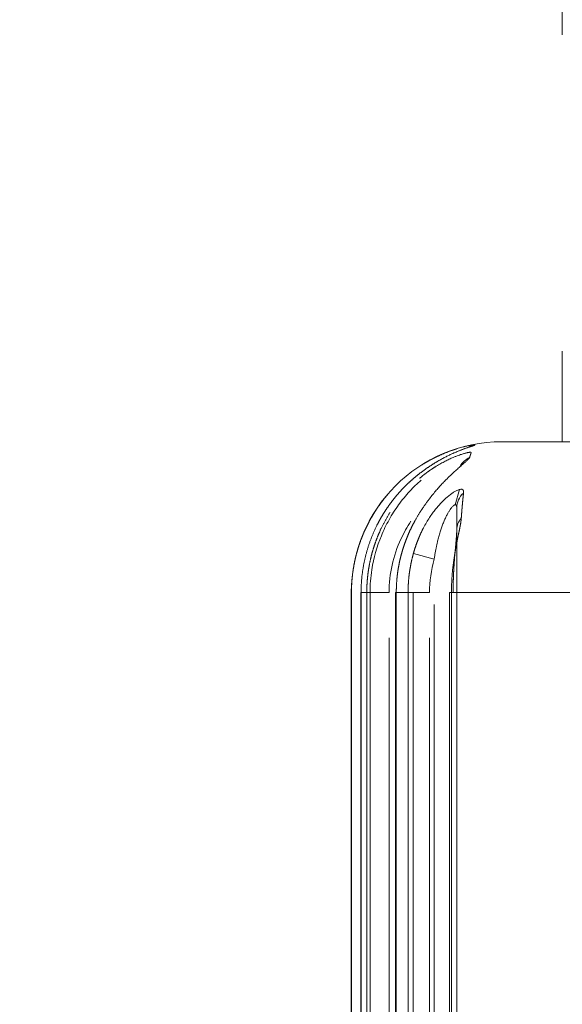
# Model space of a CAD drawing. Header units: millimetres. Extents: x 25069 to 61396, y 8621 to 21558.
# Tile 569 of 656: x 57181 to 57217, y 16050 to 16116. Entities that reach past the tile are written whole.
import ezdxf

# ---------------------------------------------------------------- set-up
doc = ezdxf.new("R2010")
doc.units = ezdxf.units.MM
doc.layers.add('10', color=7, linetype='Continuous')
doc.layers.add('dim', color=84, linetype='Continuous', lineweight=9)
doc.dimstyles.get("Standard").update_dxf_attribs({"dimtxt": 15, "dimasz": 5, "dimexe": 8, "dimexo": 5, "dimgap": 3, "dimtad": 0, "dimzin": 0, "dimdsep": 46, "dimtxsty": 'Standard', "dimblk": 'CLOSEDBLANK', "dimcen": 2, "dimclrd": 4, "dimclre": 3, "dimadec": 0, "dimazin": 0, "dimtfac": 1, "dimtofl": 0, "dimtmove": 0, "dimatfit": 3, "dimldrblk": 'CLOSEDBLANK', "dimfxl": 0, "dimtolj": 1, "dimtzin": 0, "dimarcsym": 0})

# ---------------------------------------------------------------- blocks, each defined once
blk = doc.blocks.new('_ClosedBlank')
at = {"color": 0, "linetype": 'ByBlock', "lineweight": -2}
for p, q in [((-1, 0.1667), (0, 0)), ((-1, 0.1667), (-1, -0.1667)), ((0, 0), (-1, -0.1667))]:
    blk.add_line(p, q, dxfattribs=at)
blk = doc.blocks.new('*D44')
at = {"layer": 'Defpoints', "color": 0, "lineweight": 18}
for p in [(57010.725, 16204.628), (57223.11, 16204.628), (57304.544, 16027.128)]:
    blk.add_point(p, dxfattribs=at)
at = {"layer": 'dim', "color": 3, "lineweight": -2}
for p, q in [((57203.11, 16204.628), (56990.725, 16204.628)), ((57284.544, 16027.128), (56990.725, 16027.128))]:
    blk.add_line(p, q, dxfattribs=at)
at = {"layer": 'dim', "color": 4, "lineweight": -3}
for p, q in [((57010.725, 16194.628), (57010.725, 16037.128)), ((57010.725, 16027.128), (57010.725, 16017.128))]:
    blk.add_line(p, q, dxfattribs=at)
at = {"layer": 'dim', "color": 4, "lineweight": -3, "xscale": 10, "yscale": 10, "zscale": 10}
for p, rotation in [((57010.725, 16204.628), 90), ((57010.725, 16027.128), 270)]:
    blk.add_blockref('_ClosedBlank', p, dxfattribs=dict(at, rotation=rotation))
at = {"layer": 'dim', "color": 0, "lineweight": 18, "insert": (57010.725, 15762.128), "char_height": 100, "attachment_point": 5, "rotation": 90}
blk.add_mtext('\\A1;177.50', dxfattribs=at)

msp = doc.modelspace()

# ---------------------------------------------------------------- linework, layer by layer
at = {"layer": '10', "color": 7, "linetype": 'Continuous', "lineweight": 20}
for p, q in [((57216.55, 16138.128), (57216.55, 16114.628)), ((57216.55, 16093.628), (57216.55, 16087.626)), ((57243.05, 16087.628), (57212.55, 16087.628)), ((57209.726, 16084.455), (57209.44, 16083.444)), ((57209.55, 15982.403), (57209.55, 16083.237)), ((57206.674, 16080.218), (57208.05, 16079.83)), ((57202.55, 16077.628), (57202.55, 15984.275)), ((57202.561, 16077.628), (57202.55, 16077.628)), ((57202.561, 15987.276), (57202.561, 16077.628)), ((57203.187, 16077.628), (57203.2, 16077.628)), ((57203.187, 16077.628), (57203.187, 15983.706)), ((57203.2, 16077.628), (57203.2, 15987.104)), ((57203.578, 16077.628), (57203.2, 16077.628)), ((57203.578, 15987.003), (57203.578, 16077.628)), ((57203.578, 16077.628), (57205.058, 16077.628)), ((57203.796, 16077.628), (57203.796, 15983.945)), ((57205.478, 16077.628), (57205.537, 16077.628)), ((57205.478, 16077.628), (57205.478, 15983.092)), ((57205.537, 16077.628), (57205.537, 15986.479)), ((57206.319, 16077.628), (57205.537, 16077.628)), ((57206.319, 15986.269), (57206.319, 16077.628)), ((57206.319, 16077.628), (57207.745, 16077.628)), ((57206.665, 16077.628), (57206.665, 15983.176)), ((57209.066, 16077.628), (57209.197, 16077.628)), ((57209.066, 16077.628), (57209.066, 15982.468)), ((57237.637, 16077.628), (57209.197, 16077.628)), ((57209.197, 16077.628), (57209.197, 15985.499)), ((57208.05, 15985.805), (57208.05, 16076.829)), ((57205.058, 16074.626), (57205.058, 15986.608)), ((57207.745, 16074.627), (57207.745, 15985.887))]:
    msp.add_line(p, q, dxfattribs=at)
msp.add_arc((57212.55, 16077.628), 10, 90, 180, dxfattribs=at)
for centre, ratio, start_param, end_param in [((57211.05, 16085.969), 0.999925, 1.763697, 2.150606), ((57211.05, 16085.242), 0.992237, 2.015415, 2.599936), ((57211.05, 16083.232), 0.925036, 2.348165, 3.141593), ((57211.05, 16081.804), 0.821488, 2.500393, 3.141593)]:
    msp.add_ellipse(centre, major_axis=(1.5, 0), ratio=ratio, start_param=start_param, end_param=end_param, dxfattribs=at)
for points, knots in [([(57207.254, 16086.103), (57207.265, 16086.11), (57207.285, 16086.122), (57207.315, 16086.141), (57207.345, 16086.159), (57207.375, 16086.178), (57207.405, 16086.196), (57207.435, 16086.214), (57207.465, 16086.232), (57207.495, 16086.249), (57207.525, 16086.267), (57207.555, 16086.284), (57207.585, 16086.301), (57207.614, 16086.318), (57207.644, 16086.335), (57207.674, 16086.352), (57207.704, 16086.368), (57207.733, 16086.385), (57207.763, 16086.401), (57207.792, 16086.417), (57207.822, 16086.433), (57207.851, 16086.448), (57207.881, 16086.464), (57207.91, 16086.48), (57207.939, 16086.495), (57207.969, 16086.51), (57207.998, 16086.525), (57208.027, 16086.54), (57208.056, 16086.554), (57208.085, 16086.569), (57208.114, 16086.583), (57208.143, 16086.598), (57208.172, 16086.612), (57208.201, 16086.626), (57208.229, 16086.64), (57208.258, 16086.653), (57208.287, 16086.667), (57208.315, 16086.68), (57208.344, 16086.693), (57208.372, 16086.707), (57208.401, 16086.72), (57208.522, 16086.775), (57208.733, 16086.865), (57209.026, 16086.98), (57209.304, 16087.079), (57209.541, 16087.156), (57209.738, 16087.215), (57209.901, 16087.26), (57210.079, 16087.307), (57210.264, 16087.351), (57210.412, 16087.383), (57210.513, 16087.403), (57210.581, 16087.416), (57210.638, 16087.426), (57210.673, 16087.432), (57210.694, 16087.435), (57210.705, 16087.437), (57210.715, 16087.438), (57210.723, 16087.439), (57210.731, 16087.44), (57210.739, 16087.441), (57210.745, 16087.442), (57210.75, 16087.442), (57210.754, 16087.443), (57210.758, 16087.443), (57210.761, 16087.443), (57210.762, 16087.443), (57210.763, 16087.442), (57210.763, 16087.442), (57210.763, 16087.442)], [0, 0, 0, 0, 0.006609, 0.013196, 0.019763, 0.026309, 0.032834, 0.039339, 0.045825, 0.05229, 0.058737, 0.065164, 0.071572, 0.077962, 0.084333, 0.090687, 0.097023, 0.103341, 0.109642, 0.115926, 0.122193, 0.128445, 0.13468, 0.140899, 0.147103, 0.153292, 0.159465, 0.165625, 0.17177, 0.177901, 0.184018, 0.190122, 0.196212, 0.20229, 0.208356, 0.214409, 0.22045, 0.22648, 0.232499, 0.238506, 0.244503, 0.25049, 0.315492, 0.378506, 0.44001, 0.500509, 0.542763, 0.58433, 0.625425, 0.688291, 0.750082, 0.78172, 0.813043, 0.844191, 0.875309, 0.884281, 0.893228, 0.902154, 0.911063, 0.919959, 0.928844, 0.937723, 0.946599, 0.955476, 0.964358, 0.973247, 0.982148, 0.991065, 1, 1, 1, 1]), ([(57210.153, 16087.194), (57210.149, 16087.193), (57210.109, 16087.182), (57209.976, 16087.136), (57209.699, 16087.029), (57209.473, 16086.931), (57209.358, 16086.879)], [0, 0, 0, 0, 0.034394, 0.343257, 0.69383, 1, 1, 1, 1]), ([(57210.728, 16087.392), (57210.728, 16087.392), (57210.728, 16087.392), (57210.727, 16087.391), (57210.726, 16087.39), (57210.725, 16087.389), (57210.723, 16087.388), (57210.722, 16087.388), (57210.72, 16087.387), (57210.718, 16087.386), (57210.716, 16087.384), (57210.713, 16087.383), (57210.71, 16087.382), (57210.707, 16087.381), (57210.704, 16087.38), (57210.701, 16087.378), (57210.697, 16087.377), (57210.693, 16087.375), (57210.689, 16087.374), (57210.685, 16087.372), (57210.68, 16087.371), (57210.675, 16087.369), (57210.67, 16087.367), (57210.665, 16087.365), (57210.659, 16087.364), (57210.654, 16087.362), (57210.648, 16087.36), (57210.642, 16087.358), (57210.635, 16087.356), (57210.629, 16087.353), (57210.608, 16087.347), (57210.57, 16087.334), (57210.506, 16087.314), (57210.432, 16087.29), (57210.322, 16087.254), (57210.166, 16087.201), (57209.952, 16087.124), (57209.708, 16087.029), (57209.507, 16086.946), (57209.39, 16086.894), (57209.365, 16086.884)], [0, 0, 0, 0, 0.00836, 0.016715, 0.025065, 0.03341, 0.041752, 0.050092, 0.05843, 0.066767, 0.075105, 0.083443, 0.091783, 0.100126, 0.108473, 0.116823, 0.125179, 0.133541, 0.141909, 0.150286, 0.158671, 0.167065, 0.175469, 0.183884, 0.192312, 0.200751, 0.209205, 0.217672, 0.226155, 0.234653, 0.243168, 0.302854, 0.362805, 0.423284, 0.484547, 0.601724, 0.720314, 0.841783, 0.967495, 1, 1, 1, 1]), ([(57210.405, 16086.585), (57210.405, 16086.584), (57210.404, 16086.582), (57210.403, 16086.578), (57210.401, 16086.574), (57210.4, 16086.57), (57210.398, 16086.566), (57210.396, 16086.562), (57210.393, 16086.558), (57210.391, 16086.554), (57210.388, 16086.549), (57210.385, 16086.544), (57210.381, 16086.54), (57210.378, 16086.535), (57210.374, 16086.53), (57210.37, 16086.525), (57210.366, 16086.52), (57210.362, 16086.514), (57210.357, 16086.509), (57210.353, 16086.503), (57210.348, 16086.498), (57210.343, 16086.492), (57210.337, 16086.486), (57210.332, 16086.48), (57210.326, 16086.474), (57210.32, 16086.467), (57210.314, 16086.461), (57210.307, 16086.454), (57210.301, 16086.448), (57210.294, 16086.441), (57210.287, 16086.434), (57210.279, 16086.427), (57210.272, 16086.419), (57210.264, 16086.412), (57210.256, 16086.405), (57210.248, 16086.397), (57210.22, 16086.37), (57210.167, 16086.322), (57210.079, 16086.245), (57209.979, 16086.159), (57209.839, 16086.038), (57209.648, 16085.872), (57209.398, 16085.649), (57209.122, 16085.391), (57208.86, 16085.134), (57208.62, 16084.885), (57208.406, 16084.653), (57208.186, 16084.402), (57207.959, 16084.131), (57207.767, 16083.887), (57207.61, 16083.676), (57207.486, 16083.505), (57207.361, 16083.327), (57207.264, 16083.182), (57207.193, 16083.074), (57207.149, 16083.006), (57207.105, 16082.936), (57207.06, 16082.865), (57207.014, 16082.791), (57206.969, 16082.716), (57206.923, 16082.639), (57206.877, 16082.561), (57206.831, 16082.481), (57206.8, 16082.427), (57206.785, 16082.399)], [0, 0, 0, 0, 0.003538, 0.007075, 0.010612, 0.014149, 0.017687, 0.021225, 0.024766, 0.028307, 0.031851, 0.035397, 0.038947, 0.042499, 0.046055, 0.049615, 0.053179, 0.056748, 0.060322, 0.063901, 0.067486, 0.071078, 0.074676, 0.07828, 0.081892, 0.085512, 0.089139, 0.092775, 0.096419, 0.100072, 0.103734, 0.107406, 0.111088, 0.114781, 0.118484, 0.122197, 0.125922, 0.156551, 0.187622, 0.2193, 0.251739, 0.310231, 0.370971, 0.434587, 0.501633, 0.547564, 0.595412, 0.645285, 0.697284, 0.751497, 0.781124, 0.811636, 0.843044, 0.875354, 0.886801, 0.898473, 0.910371, 0.922495, 0.934845, 0.947422, 0.960225, 0.973256, 0.986514, 1, 1, 1, 1]), ([(57207.085, 16085.203), (57207.095, 16085.211), (57207.113, 16085.227), (57207.142, 16085.25), (57207.17, 16085.274), (57207.198, 16085.297), (57207.226, 16085.32), (57207.254, 16085.343), (57207.282, 16085.365), (57207.31, 16085.388), (57207.338, 16085.41), (57207.366, 16085.432), (57207.394, 16085.454), (57207.422, 16085.475), (57207.45, 16085.497), (57207.478, 16085.518), (57207.505, 16085.539), (57207.533, 16085.56), (57207.561, 16085.581), (57207.589, 16085.601), (57207.617, 16085.621), (57207.644, 16085.641), (57207.672, 16085.661), (57207.7, 16085.681), (57207.727, 16085.7), (57207.755, 16085.72), (57207.782, 16085.739), (57207.81, 16085.758), (57207.837, 16085.776), (57207.865, 16085.795), (57207.892, 16085.813), (57207.92, 16085.832), (57207.947, 16085.85), (57207.974, 16085.868), (57208.001, 16085.885), (57208.028, 16085.903), (57208.056, 16085.92), (57208.083, 16085.937), (57208.11, 16085.954), (57208.136, 16085.971), (57208.163, 16085.988), (57208.281, 16086.06), (57208.488, 16086.181), (57208.778, 16086.335), (57209.054, 16086.469), (57209.29, 16086.574), (57209.49, 16086.656), (57209.654, 16086.718), (57209.796, 16086.769), (57209.917, 16086.808), (57210.019, 16086.84), (57210.112, 16086.867), (57210.197, 16086.889), (57210.273, 16086.906), (57210.339, 16086.919), (57210.394, 16086.927), (57210.427, 16086.93), (57210.447, 16086.93), (57210.457, 16086.93), (57210.465, 16086.929), (57210.473, 16086.928), (57210.48, 16086.927), (57210.486, 16086.925), (57210.491, 16086.923), (57210.496, 16086.921), (57210.499, 16086.918), (57210.501, 16086.914), (57210.503, 16086.911), (57210.503, 16086.907), (57210.503, 16086.902), (57210.502, 16086.899), (57210.501, 16086.897)], [0, 0, 0, 0, 0.00671, 0.013393, 0.020051, 0.026683, 0.03329, 0.039871, 0.046427, 0.052959, 0.059466, 0.065948, 0.072407, 0.078841, 0.085252, 0.09164, 0.098004, 0.104346, 0.110665, 0.116961, 0.123236, 0.129488, 0.135719, 0.141928, 0.148117, 0.154284, 0.160431, 0.166558, 0.172664, 0.178751, 0.184818, 0.190866, 0.196895, 0.202906, 0.208898, 0.214872, 0.220828, 0.226767, 0.232688, 0.238592, 0.24448, 0.250352, 0.316066, 0.379328, 0.440661, 0.500638, 0.542892, 0.584343, 0.625255, 0.656976, 0.688283, 0.719322, 0.750243, 0.781764, 0.813007, 0.844146, 0.875355, 0.884266, 0.893161, 0.902041, 0.910912, 0.919778, 0.928643, 0.93751, 0.946384, 0.955269, 0.964169, 0.973089, 0.982031, 0.991, 1, 1, 1, 1]), ([(57209.365, 16086.884), (57209.32, 16086.864), (57209.203, 16086.811), (57209.009, 16086.719), (57208.78, 16086.604), (57208.543, 16086.478), (57208.363, 16086.376), (57208.244, 16086.306), (57208.188, 16086.273), (57208.131, 16086.239), (57208.075, 16086.205), (57208.018, 16086.17), (57207.962, 16086.134), (57207.904, 16086.098), (57207.847, 16086.061), (57207.79, 16086.023), (57207.732, 16085.985), (57207.674, 16085.946), (57207.616, 16085.907), (57207.558, 16085.867), (57207.5, 16085.826), (57207.441, 16085.785), (57207.383, 16085.743), (57207.324, 16085.7), (57207.265, 16085.657), (57207.206, 16085.613), (57207.167, 16085.584), (57207.147, 16085.569)], [0, 0, 0, 0, 0.064703, 0.165804, 0.268957, 0.374593, 0.483122, 0.507734, 0.532452, 0.557281, 0.582223, 0.607284, 0.632467, 0.657777, 0.683216, 0.708789, 0.734501, 0.760353, 0.786351, 0.812498, 0.838798, 0.865254, 0.89187, 0.918649, 0.945594, 0.97271, 1, 1, 1, 1]), ([(57210.501, 16086.897), (57210.5, 16086.893), (57210.496, 16086.883), (57210.492, 16086.869), (57210.487, 16086.854), (57210.482, 16086.839), (57210.477, 16086.824), (57210.472, 16086.809), (57210.467, 16086.794), (57210.462, 16086.778), (57210.457, 16086.762), (57210.452, 16086.745), (57210.447, 16086.729), (57210.442, 16086.712), (57210.436, 16086.694), (57210.431, 16086.677), (57210.426, 16086.659), (57210.421, 16086.641), (57210.416, 16086.623), (57210.411, 16086.604), (57210.407, 16086.592), (57210.405, 16086.585)], [0, 0, 0, 0, 0.053369, 0.106654, 0.159855, 0.212973, 0.266008, 0.31896, 0.37183, 0.424619, 0.477325, 0.529951, 0.582496, 0.634961, 0.687346, 0.739651, 0.791878, 0.844025, 0.896095, 0.948086, 1, 1, 1, 1]), ([(57207.147, 16085.569), (57207.134, 16085.559), (57207.108, 16085.539), (57207.069, 16085.509), (57207.031, 16085.479), (57206.992, 16085.449), (57206.954, 16085.418), (57206.916, 16085.387), (57206.878, 16085.357), (57206.84, 16085.326), (57206.802, 16085.295), (57206.765, 16085.263), (57206.728, 16085.232), (57206.691, 16085.2), (57206.654, 16085.168), (57206.617, 16085.136), (57206.58, 16085.104), (57206.544, 16085.072), (57206.508, 16085.039), (57206.472, 16085.007), (57206.436, 16084.974), (57206.4, 16084.941), (57206.365, 16084.908), (57206.329, 16084.875), (57206.294, 16084.842), (57206.259, 16084.808), (57206.224, 16084.774), (57206.19, 16084.741), (57206.155, 16084.707), (57206.121, 16084.672), (57206.087, 16084.638), (57206.053, 16084.604), (57206.019, 16084.569), (57205.986, 16084.535), (57205.952, 16084.5), (57205.919, 16084.465), (57205.886, 16084.43), (57205.854, 16084.394), (57205.821, 16084.359), (57205.789, 16084.323), (57205.756, 16084.288), (57205.724, 16084.252), (57205.693, 16084.216), (57205.661, 16084.18), (57205.629, 16084.144), (57205.598, 16084.107), (57205.567, 16084.071), (57205.536, 16084.034), (57205.506, 16083.998), (57205.475, 16083.961), (57205.445, 16083.924), (57205.415, 16083.887), (57205.385, 16083.849), (57205.355, 16083.812), (57205.325, 16083.775), (57205.296, 16083.737), (57205.267, 16083.699), (57205.238, 16083.662), (57205.209, 16083.624), (57205.181, 16083.586), (57205.152, 16083.547), (57205.124, 16083.509), (57205.096, 16083.471), (57205.068, 16083.432), (57205.041, 16083.394), (57205.013, 16083.355), (57204.986, 16083.316), (57204.959, 16083.277), (57204.933, 16083.238), (57204.906, 16083.199), (57204.88, 16083.16), (57204.853, 16083.12), (57204.827, 16083.081), (57204.802, 16083.041), (57204.776, 16083.001), (57204.751, 16082.962), (57204.726, 16082.922), (57204.701, 16082.882), (57204.676, 16082.842), (57204.651, 16082.802), (57204.627, 16082.761), (57204.603, 16082.721), (57204.579, 16082.681), (57204.555, 16082.64), (57204.531, 16082.6), (57204.508, 16082.559), (57204.485, 16082.518), (57204.462, 16082.477), (57204.439, 16082.436), (57204.417, 16082.395), (57204.394, 16082.354), (57204.372, 16082.313), (57204.35, 16082.272), (57204.329, 16082.23), (57204.307, 16082.189), (57204.286, 16082.147), (57204.265, 16082.106), (57204.236, 16082.048), (57204.199, 16081.974), (57204.156, 16081.883), (57204.113, 16081.792), (57204.072, 16081.7), (57204.031, 16081.608), (57203.991, 16081.516), (57203.953, 16081.424), (57203.915, 16081.331), (57203.878, 16081.237), (57203.842, 16081.144), (57203.807, 16081.049), (57203.773, 16080.955), (57203.74, 16080.861), (57203.708, 16080.766), (57203.677, 16080.67), (57203.646, 16080.575), (57203.617, 16080.479), (57203.589, 16080.383), (57203.562, 16080.287), (57203.535, 16080.19), (57203.51, 16080.093), (57203.486, 16079.996), (57203.462, 16079.899), (57203.44, 16079.802), (57203.419, 16079.704), (57203.398, 16079.606), (57203.379, 16079.508), (57203.361, 16079.41), (57203.343, 16079.312), (57203.327, 16079.214), (57203.311, 16079.115), (57203.297, 16079.016), (57203.283, 16078.918), (57203.271, 16078.819), (57203.26, 16078.72), (57203.249, 16078.621), (57203.24, 16078.522), (57203.231, 16078.422), (57203.224, 16078.323), (57203.217, 16078.224), (57203.212, 16078.125), (57203.207, 16078.025), (57203.204, 16077.926), (57203.201, 16077.826), (57203.2, 16077.727), (57203.2, 16077.661), (57203.2, 16077.628)], [0, 0, 0, 0, 0.005337, 0.010672, 0.016003, 0.021332, 0.026658, 0.031981, 0.037302, 0.042619, 0.047934, 0.053246, 0.058555, 0.063861, 0.069165, 0.074465, 0.079763, 0.085058, 0.090351, 0.09564, 0.100927, 0.10621, 0.111491, 0.11677, 0.122045, 0.127318, 0.132588, 0.137855, 0.143119, 0.14838, 0.153639, 0.158895, 0.164148, 0.169398, 0.174645, 0.17989, 0.185132, 0.190371, 0.195607, 0.200841, 0.206071, 0.211299, 0.216524, 0.221746, 0.226966, 0.232183, 0.237397, 0.242608, 0.247816, 0.253022, 0.258224, 0.263424, 0.268622, 0.273816, 0.279008, 0.284197, 0.289383, 0.294566, 0.299746, 0.304924, 0.310099, 0.315271, 0.320441, 0.325607, 0.330771, 0.335932, 0.341091, 0.346246, 0.351399, 0.356549, 0.361696, 0.366841, 0.371983, 0.377121, 0.382258, 0.387391, 0.392522, 0.39765, 0.402775, 0.407897, 0.413017, 0.418134, 0.423248, 0.428359, 0.433468, 0.438574, 0.443677, 0.448777, 0.453875, 0.45897, 0.464062, 0.469151, 0.474238, 0.479321, 0.484403, 0.489481, 0.494557, 0.49963, 0.510579, 0.521525, 0.532468, 0.543407, 0.554343, 0.565276, 0.576205, 0.587131, 0.598054, 0.608974, 0.61989, 0.630803, 0.641712, 0.652619, 0.663522, 0.674422, 0.685319, 0.696213, 0.707104, 0.717991, 0.728875, 0.739756, 0.750634, 0.761509, 0.772381, 0.78325, 0.794116, 0.804978, 0.815838, 0.826694, 0.837548, 0.848399, 0.859246, 0.870091, 0.880932, 0.891771, 0.902607, 0.91344, 0.92427, 0.935097, 0.945921, 0.956743, 0.967561, 0.978377, 0.98919, 1, 1, 1, 1]), ([(57207.188, 16085.082), (57206.923, 16084.849), (57206.669, 16084.602), (57206.167, 16084.057), (57205.92, 16083.756), (57205.462, 16083.125), (57205.25, 16082.796), (57204.865, 16082.107), (57204.693, 16081.753), (57204.246, 16080.671), (57204.034, 16079.919), (57203.835, 16078.634), (57203.796, 16078.131), (57203.796, 16077.628)], [0, 0, 0, 0, 0.124824, 0.124824, 0.263942, 0.263942, 0.403061, 0.403061, 0.54218, 0.54218, 0.820417, 0.820417, 1, 1, 1, 1]), ([(57206.674, 16080.218), (57206.678, 16080.233), (57206.686, 16080.262), (57206.698, 16080.305), (57206.711, 16080.347), (57206.723, 16080.39), (57206.736, 16080.432), (57206.749, 16080.474), (57206.762, 16080.516), (57206.775, 16080.557), (57206.788, 16080.598), (57206.802, 16080.639), (57206.815, 16080.679), (57206.829, 16080.72), (57206.843, 16080.76), (57206.857, 16080.799), (57206.871, 16080.838), (57206.885, 16080.877), (57206.899, 16080.916), (57206.913, 16080.954), (57206.927, 16080.993), (57206.942, 16081.03), (57206.956, 16081.068), (57206.971, 16081.105), (57206.986, 16081.142), (57207, 16081.179), (57207.015, 16081.215), (57207.03, 16081.251), (57207.045, 16081.287), (57207.06, 16081.323), (57207.075, 16081.358), (57207.091, 16081.393), (57207.106, 16081.427), (57207.121, 16081.462), (57207.137, 16081.496), (57207.152, 16081.53), (57207.167, 16081.563), (57207.183, 16081.596), (57207.199, 16081.629), (57207.214, 16081.662), (57207.23, 16081.694), (57207.245, 16081.726), (57207.261, 16081.758), (57207.277, 16081.79), (57207.293, 16081.821), (57207.308, 16081.852), (57207.324, 16081.883), (57207.397, 16082.023), (57207.53, 16082.262), (57207.731, 16082.586), (57207.936, 16082.881), (57208.14, 16083.149), (57208.346, 16083.392), (57208.549, 16083.612), (57208.749, 16083.807), (57208.951, 16083.985), (57209.15, 16084.143), (57209.342, 16084.275), (57209.496, 16084.362), (57209.614, 16084.418), (57209.704, 16084.451), (57209.783, 16084.47), (57209.849, 16084.474), (57209.891, 16084.468), (57209.915, 16084.459), (57209.926, 16084.454), (57209.936, 16084.448), (57209.945, 16084.441), (57209.954, 16084.433), (57209.962, 16084.425), (57209.969, 16084.416), (57209.976, 16084.406), (57209.982, 16084.395), (57209.987, 16084.384), (57209.991, 16084.371), (57209.995, 16084.358), (57209.998, 16084.344), (57210, 16084.329), (57210.001, 16084.313), (57210.002, 16084.296), (57210.002, 16084.279), (57210.002, 16084.26), (57210, 16084.241), (57209.999, 16084.228), (57209.998, 16084.221)], [0, 0, 0, 0, 0.006175, 0.012316, 0.018423, 0.024497, 0.030538, 0.036545, 0.042519, 0.04846, 0.054367, 0.060241, 0.066082, 0.07189, 0.077664, 0.083405, 0.089114, 0.094789, 0.100431, 0.10604, 0.111616, 0.11716, 0.12267, 0.128148, 0.133593, 0.139005, 0.144384, 0.149731, 0.155045, 0.160327, 0.165576, 0.170792, 0.175977, 0.181128, 0.186248, 0.191335, 0.19639, 0.201413, 0.206404, 0.211363, 0.21629, 0.221184, 0.226047, 0.230878, 0.235678, 0.240445, 0.245181, 0.249886, 0.305332, 0.357824, 0.407506, 0.454547, 0.499145, 0.542807, 0.584352, 0.624116, 0.667661, 0.709141, 0.749323, 0.774981, 0.800059, 0.824824, 0.849554, 0.874529, 0.880659, 0.886781, 0.892899, 0.899018, 0.90514, 0.911271, 0.917413, 0.92357, 0.929747, 0.935947, 0.942173, 0.94843, 0.954721, 0.961049, 0.967419, 0.973833, 0.980295, 0.986808, 0.993375, 1, 1, 1, 1]), ([(57202.561, 16077.628), (57202.561, 16077.644), (57202.561, 16077.676), (57202.561, 16077.725), (57202.562, 16077.774), (57202.563, 16077.823), (57202.564, 16077.872), (57202.565, 16077.92), (57202.567, 16077.969), (57202.569, 16078.018), (57202.571, 16078.067), (57202.573, 16078.116), (57202.575, 16078.164), (57202.578, 16078.213), (57202.581, 16078.262), (57202.584, 16078.311), (57202.588, 16078.36), (57202.592, 16078.409), (57202.595, 16078.458), (57202.6, 16078.506), (57202.604, 16078.555), (57202.609, 16078.604), (57202.614, 16078.653), (57202.619, 16078.702), (57202.624, 16078.751), (57202.63, 16078.799), (57202.636, 16078.848), (57202.642, 16078.897), (57202.648, 16078.946), (57202.655, 16078.995), (57202.662, 16079.043), (57202.669, 16079.092), (57202.676, 16079.141), (57202.684, 16079.19), (57202.692, 16079.238), (57202.7, 16079.287), (57202.708, 16079.336), (57202.716, 16079.384), (57202.725, 16079.433), (57202.734, 16079.481), (57202.744, 16079.53), (57202.753, 16079.578), (57202.763, 16079.627), (57202.773, 16079.675), (57202.783, 16079.724), (57202.794, 16079.772), (57202.804, 16079.821), (57202.815, 16079.869), (57202.827, 16079.917), (57202.838, 16079.965), (57202.85, 16080.014), (57202.862, 16080.062), (57202.874, 16080.11), (57202.886, 16080.158), (57202.899, 16080.206), (57202.912, 16080.254), (57202.925, 16080.302), (57202.939, 16080.35), (57202.952, 16080.398), (57202.966, 16080.446), (57202.98, 16080.493), (57202.995, 16080.541), (57203.009, 16080.589), (57203.024, 16080.636), (57203.039, 16080.684), (57203.055, 16080.731), (57203.07, 16080.779), (57203.086, 16080.826), (57203.102, 16080.873), (57203.119, 16080.92), (57203.135, 16080.968), (57203.152, 16081.015), (57203.169, 16081.062), (57203.186, 16081.109), (57203.204, 16081.156), (57203.222, 16081.202), (57203.24, 16081.249), (57203.258, 16081.296), (57203.277, 16081.342), (57203.295, 16081.389), (57203.314, 16081.435), (57203.334, 16081.482), (57203.353, 16081.528), (57203.373, 16081.574), (57203.393, 16081.62), (57203.413, 16081.666), (57203.433, 16081.712), (57203.454, 16081.758), (57203.475, 16081.804), (57203.496, 16081.85), (57203.517, 16081.895), (57203.539, 16081.941), (57203.561, 16081.986), (57203.583, 16082.031), (57203.605, 16082.077), (57203.628, 16082.122), (57203.651, 16082.167), (57203.674, 16082.212), (57203.697, 16082.257), (57203.72, 16082.301), (57203.744, 16082.346), (57203.768, 16082.39), (57203.792, 16082.435), (57203.817, 16082.479), (57203.841, 16082.523), (57203.866, 16082.567), (57203.891, 16082.611), (57203.917, 16082.655), (57203.942, 16082.699), (57203.968, 16082.743), (57203.994, 16082.786), (57204.021, 16082.83), (57204.047, 16082.873), (57204.074, 16082.916), (57204.101, 16082.959), (57204.128, 16083.002), (57204.155, 16083.045), (57204.183, 16083.087), (57204.211, 16083.13), (57204.239, 16083.172), (57204.267, 16083.215), (57204.296, 16083.257), (57204.325, 16083.299), (57204.354, 16083.341), (57204.383, 16083.383), (57204.413, 16083.424), (57204.442, 16083.466), (57204.472, 16083.507), (57204.502, 16083.548), (57204.533, 16083.589), (57204.563, 16083.63), (57204.594, 16083.671), (57204.625, 16083.712), (57204.656, 16083.752), (57204.688, 16083.793), (57204.719, 16083.833), (57204.751, 16083.873), (57204.783, 16083.913), (57204.816, 16083.953), (57204.848, 16083.992), (57204.881, 16084.032), (57204.914, 16084.071), (57204.947, 16084.11), (57204.968, 16084.135), (57204.979, 16084.148)], [0, 0, 0, 0, 0.00686, 0.013722, 0.020587, 0.027454, 0.034324, 0.041197, 0.048072, 0.05495, 0.061831, 0.068714, 0.0756, 0.082488, 0.089379, 0.096273, 0.103169, 0.110068, 0.11697, 0.123874, 0.13078, 0.13769, 0.144602, 0.151516, 0.158433, 0.165353, 0.172275, 0.1792, 0.186128, 0.193058, 0.199991, 0.206927, 0.213865, 0.220805, 0.227749, 0.234695, 0.241643, 0.248594, 0.255548, 0.262505, 0.269464, 0.276425, 0.283389, 0.290356, 0.297326, 0.304298, 0.311273, 0.31825, 0.32523, 0.332212, 0.339198, 0.346185, 0.353176, 0.360169, 0.367164, 0.374163, 0.381163, 0.388167, 0.395173, 0.402182, 0.409193, 0.416207, 0.423224, 0.430243, 0.437265, 0.444289, 0.451316, 0.458346, 0.465378, 0.472413, 0.47945, 0.48649, 0.493533, 0.500578, 0.507626, 0.514677, 0.52173, 0.528786, 0.535844, 0.542905, 0.549969, 0.557035, 0.564104, 0.571176, 0.57825, 0.585327, 0.592406, 0.599488, 0.606573, 0.61366, 0.62075, 0.627842, 0.634937, 0.642035, 0.649135, 0.656238, 0.663344, 0.670452, 0.677562, 0.684676, 0.691792, 0.69891, 0.706032, 0.713156, 0.720282, 0.727411, 0.734543, 0.741677, 0.748814, 0.755954, 0.763096, 0.770241, 0.777388, 0.784538, 0.791691, 0.798846, 0.806004, 0.813164, 0.820327, 0.827493, 0.834662, 0.841833, 0.849006, 0.856182, 0.863361, 0.870543, 0.877727, 0.884913, 0.892103, 0.899295, 0.906489, 0.913686, 0.920886, 0.928088, 0.935293, 0.942501, 0.949711, 0.956924, 0.96414, 0.971358, 0.978579, 0.985802, 0.993028, 1, 1, 1, 1]), ([(57209.998, 16084.221), (57209.997, 16084.212), (57209.995, 16084.193), (57209.992, 16084.164), (57209.989, 16084.136), (57209.986, 16084.107), (57209.983, 16084.078), (57209.98, 16084.049), (57209.976, 16084.02), (57209.973, 16083.991), (57209.97, 16083.962), (57209.967, 16083.932), (57209.964, 16083.903), (57209.961, 16083.873), (57209.958, 16083.843), (57209.955, 16083.813), (57209.952, 16083.783), (57209.949, 16083.753), (57209.946, 16083.722), (57209.943, 16083.692), (57209.94, 16083.661), (57209.937, 16083.63), (57209.935, 16083.599), (57209.932, 16083.568), (57209.929, 16083.537), (57209.926, 16083.506), (57209.923, 16083.474), (57209.92, 16083.443), (57209.917, 16083.411), (57209.915, 16083.379), (57209.912, 16083.347), (57209.909, 16083.315), (57209.906, 16083.283), (57209.903, 16083.251), (57209.901, 16083.218), (57209.898, 16083.185), (57209.895, 16083.153), (57209.892, 16083.12), (57209.89, 16083.087), (57209.887, 16083.054), (57209.884, 16083.02), (57209.882, 16082.987), (57209.879, 16082.954), (57209.876, 16082.92), (57209.874, 16082.886), (57209.871, 16082.852), (57209.869, 16082.818), (57209.866, 16082.784), (57209.863, 16082.75), (57209.861, 16082.715), (57209.858, 16082.681), (57209.856, 16082.646), (57209.853, 16082.612), (57209.851, 16082.577), (57209.849, 16082.553), (57209.848, 16082.542)], [0, 0, 0, 0, 0.0204, 0.040739, 0.061016, 0.081232, 0.101387, 0.121481, 0.141514, 0.161487, 0.181398, 0.201249, 0.22104, 0.240771, 0.260442, 0.280053, 0.299604, 0.319095, 0.338527, 0.3579, 0.377213, 0.396468, 0.415663, 0.4348, 0.453879, 0.472899, 0.491861, 0.510766, 0.529612, 0.548401, 0.567132, 0.585807, 0.604424, 0.622984, 0.641488, 0.659935, 0.678326, 0.696661, 0.71494, 0.733164, 0.751332, 0.769445, 0.787503, 0.805507, 0.823456, 0.84135, 0.859191, 0.876978, 0.894711, 0.912391, 0.930018, 0.947592, 0.965113, 0.982583, 1, 1, 1, 1]), ([(57209.55, 16083.232), (57209.55, 16083.236), (57209.55, 16083.243), (57209.55, 16083.254), (57209.55, 16083.264), (57209.549, 16083.275), (57209.549, 16083.285), (57209.548, 16083.294), (57209.547, 16083.304), (57209.546, 16083.313), (57209.545, 16083.321), (57209.544, 16083.33), (57209.543, 16083.338), (57209.541, 16083.346), (57209.54, 16083.353), (57209.538, 16083.361), (57209.536, 16083.368), (57209.534, 16083.374), (57209.532, 16083.381), (57209.53, 16083.387), (57209.527, 16083.392), (57209.525, 16083.398), (57209.522, 16083.403), (57209.519, 16083.408), (57209.517, 16083.412), (57209.514, 16083.417), (57209.51, 16083.421), (57209.507, 16083.424), (57209.504, 16083.428), (57209.5, 16083.431), (57209.496, 16083.434), (57209.493, 16083.436), (57209.489, 16083.438), (57209.484, 16083.44), (57209.48, 16083.442), (57209.476, 16083.443), (57209.471, 16083.444), (57209.467, 16083.445), (57209.462, 16083.445), (57209.457, 16083.445), (57209.452, 16083.445), (57209.435, 16083.444), (57209.403, 16083.434), (57209.351, 16083.401), (57209.292, 16083.35), (57209.228, 16083.281), (57209.15, 16083.182), (57209.057, 16083.048), (57208.952, 16082.873), (57208.845, 16082.669), (57208.736, 16082.435), (57208.632, 16082.182), (57208.533, 16081.914), (57208.442, 16081.635), (57208.355, 16081.336), (57208.293, 16081.096), (57208.251, 16080.921), (57208.228, 16080.817), (57208.205, 16080.712), (57208.183, 16080.606), (57208.162, 16080.499), (57208.141, 16080.39), (57208.122, 16080.281), (57208.103, 16080.17), (57208.084, 16080.057), (57208.067, 16079.944), (57208.056, 16079.868), (57208.05, 16079.83)], [0, 0, 0, 0, 0.003623, 0.00721, 0.010762, 0.01428, 0.017765, 0.021217, 0.024637, 0.028026, 0.031385, 0.034714, 0.038015, 0.041288, 0.044534, 0.047755, 0.05095, 0.054122, 0.057271, 0.060398, 0.063504, 0.066591, 0.069659, 0.072709, 0.075743, 0.078762, 0.081766, 0.084758, 0.087738, 0.090707, 0.093667, 0.096619, 0.099564, 0.102504, 0.105439, 0.108371, 0.111302, 0.114231, 0.117162, 0.120095, 0.123031, 0.125971, 0.149013, 0.172584, 0.19724, 0.22347, 0.251681, 0.292956, 0.338133, 0.387687, 0.441977, 0.501276, 0.558563, 0.619119, 0.68305, 0.750447, 0.772061, 0.793883, 0.815916, 0.838162, 0.860623, 0.8833, 0.906196, 0.929312, 0.95265, 0.976212, 1, 1, 1, 1]), ([(57203.578, 16077.628), (57203.578, 16077.645), (57203.578, 16077.678), (57203.578, 16077.728), (57203.579, 16077.779), (57203.58, 16077.829), (57203.581, 16077.88), (57203.582, 16077.93), (57203.584, 16077.98), (57203.586, 16078.031), (57203.588, 16078.081), (57203.591, 16078.131), (57203.593, 16078.182), (57203.596, 16078.232), (57203.599, 16078.282), (57203.603, 16078.333), (57203.607, 16078.383), (57203.611, 16078.433), (57203.615, 16078.483), (57203.619, 16078.534), (57203.624, 16078.584), (57203.629, 16078.634), (57203.634, 16078.684), (57203.64, 16078.735), (57203.646, 16078.785), (57203.652, 16078.835), (57203.658, 16078.885), (57203.664, 16078.935), (57203.671, 16078.985), (57203.678, 16079.035), (57203.686, 16079.085), (57203.693, 16079.135), (57203.701, 16079.185), (57203.709, 16079.235), (57203.717, 16079.285), (57203.726, 16079.335), (57203.735, 16079.384), (57203.744, 16079.434), (57203.753, 16079.484), (57203.763, 16079.533), (57203.773, 16079.583), (57203.783, 16079.633), (57203.793, 16079.682), (57203.804, 16079.732), (57203.815, 16079.781), (57203.826, 16079.831), (57203.837, 16079.88), (57203.849, 16079.929), (57203.861, 16079.978), (57203.873, 16080.028), (57203.885, 16080.077), (57203.898, 16080.126), (57203.911, 16080.175), (57203.924, 16080.224), (57203.937, 16080.273), (57203.951, 16080.321), (57203.965, 16080.37), (57203.979, 16080.419), (57203.994, 16080.468), (57204.008, 16080.516), (57204.023, 16080.565), (57204.038, 16080.613), (57204.054, 16080.661), (57204.069, 16080.71), (57204.085, 16080.758), (57204.101, 16080.806), (57204.118, 16080.854), (57204.135, 16080.902), (57204.151, 16080.95), (57204.169, 16080.998), (57204.186, 16081.046), (57204.204, 16081.093), (57204.222, 16081.141), (57204.24, 16081.188), (57204.258, 16081.236), (57204.277, 16081.283), (57204.296, 16081.33), (57204.315, 16081.377), (57204.334, 16081.425), (57204.354, 16081.471), (57204.374, 16081.518), (57204.394, 16081.565), (57204.414, 16081.612), (57204.435, 16081.658), (57204.455, 16081.705), (57204.476, 16081.751), (57204.503, 16081.81), (57204.537, 16081.881), (57204.576, 16081.963), (57204.617, 16082.046), (57204.658, 16082.128), (57204.7, 16082.21), (57204.743, 16082.291), (57204.787, 16082.372), (57204.831, 16082.453), (57204.877, 16082.534), (57204.923, 16082.614), (57204.97, 16082.694), (57205.017, 16082.773), (57205.066, 16082.852), (57205.1, 16082.907), (57205.118, 16082.935), (57205.119, 16082.937)], [0, 0, 0, 0, 0.008986, 0.017973, 0.026962, 0.035951, 0.044942, 0.053933, 0.062926, 0.07192, 0.080915, 0.089911, 0.098908, 0.107906, 0.116906, 0.125907, 0.134908, 0.143911, 0.152915, 0.161921, 0.170927, 0.179935, 0.188943, 0.197953, 0.206964, 0.215977, 0.22499, 0.234005, 0.243021, 0.252038, 0.261056, 0.270076, 0.279097, 0.288119, 0.297142, 0.306166, 0.315192, 0.324219, 0.333247, 0.342277, 0.351307, 0.360339, 0.369373, 0.378407, 0.387443, 0.39648, 0.405518, 0.414558, 0.423599, 0.432641, 0.441685, 0.45073, 0.459776, 0.468823, 0.477872, 0.486922, 0.495974, 0.505027, 0.514081, 0.523136, 0.532193, 0.541251, 0.550311, 0.559372, 0.568434, 0.577497, 0.586562, 0.595629, 0.604697, 0.613766, 0.622836, 0.631908, 0.640982, 0.650056, 0.659132, 0.66821, 0.677289, 0.686369, 0.695451, 0.704534, 0.713619, 0.722705, 0.731793, 0.740882, 0.749972, 0.759064, 0.768157, 0.78452, 0.800899, 0.817293, 0.833703, 0.850129, 0.866571, 0.88303, 0.899504, 0.915994, 0.9325, 0.949022, 0.96556, 0.982114, 0.998684, 1, 1, 1, 1]), ([(57209.848, 16082.542), (57209.848, 16082.537), (57209.847, 16082.527), (57209.846, 16082.513), (57209.845, 16082.499), (57209.844, 16082.484), (57209.842, 16082.469), (57209.841, 16082.454), (57209.839, 16082.439), (57209.837, 16082.423), (57209.835, 16082.408), (57209.833, 16082.392), (57209.831, 16082.376), (57209.829, 16082.36), (57209.827, 16082.343), (57209.825, 16082.326), (57209.822, 16082.31), (57209.82, 16082.292), (57209.817, 16082.275), (57209.814, 16082.258), (57209.811, 16082.24), (57209.809, 16082.222), (57209.806, 16082.204), (57209.802, 16082.186), (57209.799, 16082.167), (57209.796, 16082.149), (57209.793, 16082.13), (57209.789, 16082.11), (57209.786, 16082.091), (57209.782, 16082.072), (57209.779, 16082.052), (57209.775, 16082.032), (57209.771, 16082.012), (57209.767, 16081.991), (57209.763, 16081.971), (57209.759, 16081.95), (57209.755, 16081.929), (57209.751, 16081.908), (57209.747, 16081.886), (57209.742, 16081.864), (57209.738, 16081.843), (57209.733, 16081.82), (57209.729, 16081.798), (57209.724, 16081.776), (57209.72, 16081.753), (57209.715, 16081.73), (57209.71, 16081.707), (57209.705, 16081.683), (57209.7, 16081.66), (57209.695, 16081.636), (57209.69, 16081.612), (57209.685, 16081.587), (57209.68, 16081.563), (57209.675, 16081.538), (57209.657, 16081.451), (57209.624, 16081.295), (57209.577, 16081.064), (57209.528, 16080.818), (57209.478, 16080.556), (57209.429, 16080.275), (57209.38, 16079.975), (57209.334, 16079.656), (57209.292, 16079.32), (57209.266, 16079.062), (57209.25, 16078.886), (57209.243, 16078.799), (57209.237, 16078.712), (57209.23, 16078.624), (57209.225, 16078.535), (57209.219, 16078.447), (57209.215, 16078.357), (57209.211, 16078.268), (57209.207, 16078.178), (57209.204, 16078.087), (57209.201, 16077.996), (57209.199, 16077.904), (57209.198, 16077.813), (57209.197, 16077.72), (57209.197, 16077.659), (57209.197, 16077.628)], [0, 0, 0, 0, 0.004191, 0.008398, 0.012621, 0.01686, 0.021117, 0.025391, 0.029682, 0.033991, 0.038319, 0.042665, 0.04703, 0.051414, 0.055818, 0.060242, 0.064686, 0.069151, 0.073636, 0.078143, 0.082671, 0.087221, 0.091793, 0.096387, 0.101004, 0.105643, 0.110306, 0.114992, 0.119702, 0.124436, 0.129194, 0.133976, 0.138783, 0.143615, 0.148472, 0.153355, 0.158263, 0.163197, 0.168157, 0.173144, 0.178157, 0.183197, 0.188264, 0.193358, 0.198479, 0.203628, 0.208805, 0.214009, 0.219242, 0.224503, 0.229793, 0.235112, 0.240459, 0.245836, 0.251241, 0.297263, 0.345262, 0.395323, 0.44752, 0.501917, 0.560618, 0.621652, 0.685072, 0.750922, 0.767055, 0.783254, 0.799518, 0.815848, 0.832246, 0.848711, 0.865243, 0.881844, 0.898513, 0.915252, 0.93206, 0.948939, 0.965888, 0.982908, 1, 1, 1, 1]), ([(57206.508, 16082.347), (57206.255, 16081.974), (57206.033, 16081.582), (57205.587, 16080.622), (57205.387, 16080.034), (57205.125, 16078.848), (57205.058, 16078.243), (57205.058, 16077.628)], [0, 0, 0, 0, 0.270206, 0.270206, 0.635103, 0.635103, 1, 1, 1, 1]), ([(57206.785, 16082.399), (57206.777, 16082.385), (57206.762, 16082.358), (57206.739, 16082.317), (57206.717, 16082.275), (57206.695, 16082.234), (57206.673, 16082.192), (57206.651, 16082.151), (57206.629, 16082.109), (57206.607, 16082.067), (57206.586, 16082.025), (57206.565, 16081.983), (57206.544, 16081.941), (57206.524, 16081.899), (57206.503, 16081.857), (57206.483, 16081.814), (57206.463, 16081.772), (57206.443, 16081.729), (57206.423, 16081.687), (57206.404, 16081.644), (57206.385, 16081.601), (57206.366, 16081.558), (57206.347, 16081.515), (57206.328, 16081.472), (57206.31, 16081.429), (57206.292, 16081.386), (57206.274, 16081.343), (57206.256, 16081.299), (57206.238, 16081.256), (57206.221, 16081.212), (57206.204, 16081.169), (57206.187, 16081.125), (57206.17, 16081.081), (57206.154, 16081.038), (57206.138, 16080.994), (57206.122, 16080.95), (57206.106, 16080.906), (57206.09, 16080.862), (57206.075, 16080.818), (57206.06, 16080.774), (57206.045, 16080.729), (57206.03, 16080.685), (57206.015, 16080.641), (57206.001, 16080.596), (57205.987, 16080.552), (57205.973, 16080.507), (57205.959, 16080.463), (57205.946, 16080.418), (57205.932, 16080.373), (57205.919, 16080.328), (57205.906, 16080.284), (57205.894, 16080.239), (57205.881, 16080.194), (57205.869, 16080.149), (57205.857, 16080.104), (57205.846, 16080.059), (57205.834, 16080.014), (57205.823, 16079.969), (57205.812, 16079.923), (57205.801, 16079.878), (57205.79, 16079.833), (57205.78, 16079.787), (57205.769, 16079.742), (57205.759, 16079.697), (57205.75, 16079.651), (57205.74, 16079.606), (57205.731, 16079.56), (57205.722, 16079.515), (57205.713, 16079.469), (57205.704, 16079.423), (57205.695, 16079.378), (57205.687, 16079.332), (57205.679, 16079.286), (57205.671, 16079.241), (57205.664, 16079.195), (57205.656, 16079.149), (57205.649, 16079.103), (57205.642, 16079.057), (57205.636, 16079.011), (57205.629, 16078.965), (57205.623, 16078.919), (57205.617, 16078.874), (57205.611, 16078.828), (57205.605, 16078.782), (57205.6, 16078.735), (57205.595, 16078.689), (57205.59, 16078.643), (57205.585, 16078.597), (57205.581, 16078.551), (57205.576, 16078.505), (57205.572, 16078.459), (57205.568, 16078.413), (57205.565, 16078.367), (57205.561, 16078.321), (57205.558, 16078.274), (57205.555, 16078.228), (57205.552, 16078.182), (57205.55, 16078.136), (57205.547, 16078.09), (57205.545, 16078.044), (57205.544, 16077.997), (57205.542, 16077.951), (57205.54, 16077.905), (57205.539, 16077.859), (57205.538, 16077.813), (57205.537, 16077.766), (57205.537, 16077.72), (57205.537, 16077.674), (57205.537, 16077.643), (57205.537, 16077.628)], [0, 0, 0, 0, 0.00945, 0.018899, 0.028344, 0.037788, 0.047229, 0.056668, 0.066104, 0.075538, 0.08497, 0.0944, 0.103828, 0.113253, 0.122676, 0.132096, 0.141515, 0.150931, 0.160345, 0.169757, 0.179167, 0.188574, 0.19798, 0.207383, 0.216784, 0.226183, 0.23558, 0.244975, 0.254367, 0.263758, 0.273146, 0.282533, 0.291917, 0.3013, 0.31068, 0.320058, 0.329435, 0.338809, 0.348181, 0.357552, 0.36692, 0.376286, 0.385651, 0.395014, 0.404374, 0.413733, 0.42309, 0.432445, 0.441798, 0.451149, 0.460498, 0.469846, 0.479192, 0.488536, 0.497878, 0.507218, 0.516556, 0.525893, 0.535228, 0.544561, 0.553893, 0.563223, 0.572551, 0.581877, 0.591202, 0.600525, 0.609846, 0.619166, 0.628484, 0.6378, 0.647115, 0.656428, 0.66574, 0.67505, 0.684359, 0.693665, 0.702971, 0.712275, 0.721577, 0.730878, 0.740177, 0.749475, 0.758771, 0.768066, 0.77736, 0.786652, 0.795942, 0.805231, 0.814519, 0.823805, 0.83309, 0.842374, 0.851656, 0.860937, 0.870217, 0.879495, 0.888772, 0.898048, 0.907323, 0.916596, 0.925868, 0.935139, 0.944408, 0.953676, 0.962943, 0.972209, 0.981474, 0.990738, 1, 1, 1, 1]), ([(57209.308, 16077.628), (57209.308, 16077.647), (57209.308, 16077.684), (57209.309, 16077.741), (57209.309, 16077.798), (57209.309, 16077.854), (57209.31, 16077.91), (57209.31, 16077.966), (57209.311, 16078.022), (57209.312, 16078.078), (57209.313, 16078.133), (57209.314, 16078.188), (57209.315, 16078.244), (57209.317, 16078.299), (57209.318, 16078.354), (57209.32, 16078.408), (57209.321, 16078.463), (57209.323, 16078.517), (57209.325, 16078.571), (57209.327, 16078.625), (57209.329, 16078.679), (57209.331, 16078.733), (57209.333, 16078.787), (57209.336, 16078.84), (57209.338, 16078.893), (57209.341, 16078.946), (57209.343, 16078.999), (57209.346, 16079.052), (57209.349, 16079.105), (57209.352, 16079.157), (57209.355, 16079.21), (57209.358, 16079.262), (57209.361, 16079.314), (57209.365, 16079.366), (57209.368, 16079.417), (57209.371, 16079.469), (57209.375, 16079.52), (57209.378, 16079.571), (57209.382, 16079.622), (57209.386, 16079.673), (57209.389, 16079.724), (57209.399, 16079.852), (57209.415, 16080.054), (57209.438, 16080.324), (57209.461, 16080.58), (57209.478, 16080.764), (57209.489, 16080.882), (57209.494, 16080.937), (57209.499, 16080.991), (57209.504, 16081.044), (57209.508, 16081.096), (57209.513, 16081.147), (57209.517, 16081.196), (57209.521, 16081.245), (57209.524, 16081.292), (57209.528, 16081.338), (57209.531, 16081.383), (57209.535, 16081.427), (57209.537, 16081.47), (57209.54, 16081.512), (57209.542, 16081.552), (57209.544, 16081.592), (57209.546, 16081.63), (57209.548, 16081.667), (57209.549, 16081.703), (57209.55, 16081.738), (57209.55, 16081.772), (57209.55, 16081.794), (57209.55, 16081.804)], [0, 0, 0, 0, 0.013156, 0.026276, 0.039358, 0.052404, 0.065413, 0.078386, 0.091323, 0.104224, 0.11709, 0.129919, 0.142714, 0.155473, 0.168198, 0.180888, 0.193543, 0.206164, 0.218751, 0.231304, 0.243824, 0.25631, 0.268763, 0.281183, 0.29357, 0.305925, 0.318247, 0.330538, 0.342796, 0.355023, 0.367219, 0.379383, 0.391516, 0.403619, 0.415691, 0.427734, 0.439746, 0.451728, 0.463681, 0.475605, 0.4875, 0.499366, 0.566171, 0.630089, 0.691184, 0.749531, 0.763233, 0.776704, 0.789942, 0.802951, 0.815731, 0.828285, 0.840613, 0.852717, 0.8646, 0.876264, 0.88771, 0.898941, 0.909959, 0.920766, 0.931365, 0.94176, 0.951952, 0.961946, 0.971744, 0.981349, 0.990767, 1, 1, 1, 1]), ([(57206.319, 16077.628), (57206.319, 16077.645), (57206.319, 16077.679), (57206.32, 16077.73), (57206.32, 16077.782), (57206.321, 16077.833), (57206.322, 16077.884), (57206.324, 16077.936), (57206.326, 16077.987), (57206.328, 16078.038), (57206.33, 16078.089), (57206.333, 16078.141), (57206.336, 16078.192), (57206.339, 16078.243), (57206.342, 16078.294), (57206.346, 16078.346), (57206.35, 16078.397), (57206.354, 16078.448), (57206.359, 16078.499), (57206.363, 16078.55), (57206.368, 16078.601), (57206.374, 16078.652), (57206.379, 16078.704), (57206.385, 16078.755), (57206.391, 16078.806), (57206.398, 16078.857), (57206.404, 16078.908), (57206.411, 16078.959), (57206.419, 16079.009), (57206.426, 16079.06), (57206.434, 16079.111), (57206.442, 16079.162), (57206.45, 16079.213), (57206.459, 16079.263), (57206.468, 16079.314), (57206.477, 16079.365), (57206.486, 16079.415), (57206.496, 16079.466), (57206.506, 16079.517), (57206.516, 16079.567), (57206.527, 16079.617), (57206.537, 16079.668), (57206.548, 16079.718), (57206.56, 16079.768), (57206.571, 16079.819), (57206.583, 16079.869), (57206.595, 16079.919), (57206.608, 16079.969), (57206.62, 16080.019), (57206.633, 16080.069), (57206.646, 16080.119), (57206.66, 16080.168), (57206.669, 16080.202), (57206.674, 16080.218)], [0, 0, 0, 0, 0.019558, 0.039118, 0.058679, 0.078241, 0.097804, 0.11737, 0.136936, 0.156505, 0.176075, 0.195646, 0.215219, 0.234794, 0.254371, 0.27395, 0.29353, 0.313112, 0.332696, 0.352283, 0.371871, 0.391461, 0.411053, 0.430648, 0.450245, 0.469844, 0.489445, 0.509048, 0.528654, 0.548262, 0.567873, 0.587486, 0.607101, 0.62672, 0.64634, 0.665964, 0.68559, 0.705218, 0.72485, 0.744484, 0.764121, 0.783761, 0.803404, 0.82305, 0.842698, 0.86235, 0.882005, 0.901663, 0.921324, 0.940988, 0.960655, 0.980326, 1, 1, 1, 1])]:
    msp.add_open_spline(points, degree=3, knots=knots, dxfattribs=at)
for points in [[(57210.763, 16087.442), (57210.754, 16087.43), (57210.742, 16087.414), (57210.728, 16087.392)], [(57208.05, 16079.83), (57207.847, 16079.11), (57207.745, 16078.376), (57207.745, 16077.628)]]:
    msp.add_open_spline(points, degree=3, dxfattribs=at)

# ---------------------------------------------------------------- dimensions: what is measured, and where the dimension line sits
at = {"layer": 'dim', "lineweight": 18}
dim = msp.add_linear_dim(base=(57010.725, 16204.628), p1=(57304.544, 16027.128), p2=(57223.11, 16204.628), angle=90, dimstyle='Standard', override={"dimscale": 2, "dimtxt": 50, "dimexe": 10, "dimexo": 10, "dimgap": 15, "dimlwd": 65533}, dxfattribs=at)
dim.commit()
dim.dimension.update_dxf_attribs({"geometry": '*D44', "text_midpoint": (57010.725, 15762.128), "dimtype": 160})

doc.saveas('drawing.dxf')
